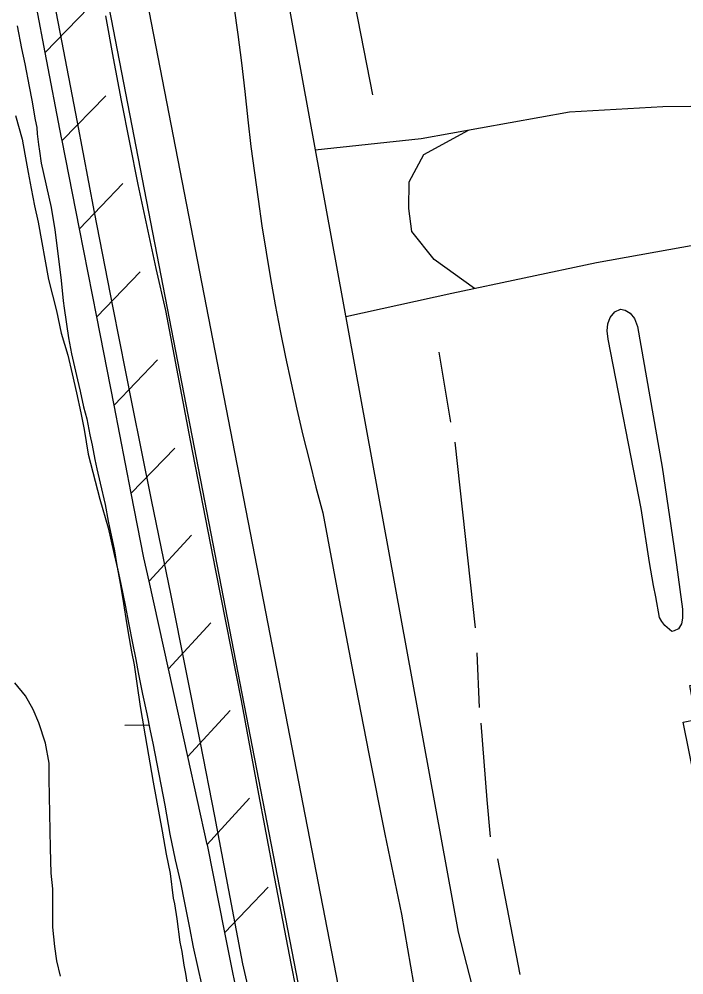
# Model space of a CAD drawing. Extents: x 3567028 to 3605064, y 510945 to 536587.
# Drawn here: x 3579738 to 3580256, y 530496 to 531241 of the extents above; entities that cross this region are included whole.
import ezdxf

# ---------------------------------------------------------------- set-up
doc = ezdxf.new("R2010")
doc.units = 0
for name, color, linetype in [('V-BLDG-OTLN', 7, 'Continuous'), ('V-FLOD-BASE', 7, 'Continuous'), ('V-LEVE-TOET', 7, 'Continuous'), ('V-ROAD-CNTR', 7, 'Continuous'), ('V-RRAP-FSHR', 7, 'Continuous'), ('V-SITE-VEGE', 7, 'Continuous'), ('V-SURV-LINE', 7, 'Continuous'), ('V-TOPO-SHOR', 7, 'Continuous'), ('V-WETL-SWMP', 7, 'Continuous')]:
    doc.layers.add(name, color=color, linetype=linetype)

msp = doc.modelspace()

# ---------------------------------------------------------------- linework, layer by layer
at = {"layer": 'V-BLDG-OTLN'}
msp.add_lwpolyline([(3580260.55, 530721.47), (3580314.53, 530732.23), (3580319.02, 530709.71), (3580306.94, 530707.3), (3580312.95, 530677.19), (3580316.08, 530677.81), (3580319.85, 530658.91), (3580264.5, 530647.86), (3580255.5, 530693.02), (3580265.42, 530694.99)], close=True, dxfattribs=at)
at = {"layer": 'V-FLOD-BASE'}
msp.add_lwpolyline([(3579805.24, 531243.32), (3579811.17, 531210.39), (3579817.34, 531177.5), (3579823.75, 531144.66), (3579830.4, 531111.87), (3579837.29, 531079.12), (3579844.41, 531046.43), (3579851.77, 531013.79), (3579871.23, 530912.41), (3579890.9, 530811.08), (3579910.78, 530709.79), (3579923.55, 530641.02), (3579936.57, 530572.31), (3579949.85, 530503.64), (3579963.38, 530435.03)], dxfattribs=at)
at = {"layer": 'V-LEVE-TOET'}
for points in [[(3579756.04, 531300.77), (3579769.66, 531230.72), (3579783.07, 531160.63), (3579796.28, 531090.51), (3579810.88, 531015.7), (3579825.7, 530940.94), (3579840.73, 530866.22), (3579855.98, 530791.55), (3579867.56, 530734.25), (3579878.94, 530676.91), (3579890.12, 530619.53), (3579901.09, 530562.11), (3579911.86, 530504.65), (3579923.08, 530456.37)], [(3579905.22, 531250.92), (3579908.28, 531228.82), (3579911.11, 531206.68), (3579913.73, 531184.52), (3579916.14, 531162.34), (3579918.54, 531141.67), (3579921.17, 531121.02), (3579924, 531100.4), (3579927.05, 531079.82), (3579930.31, 531059.26), (3579933.78, 531038.74), (3579937.47, 531018.26), (3579941.36, 530997.82), (3579945.47, 530977.42), (3579949.79, 530957.06), (3579954.33, 530936.75), (3579959.07, 530916.48), (3579964.02, 530896.27), (3579969.18, 530876.11), (3579974.54, 530856.01), (3579986.26, 530793.36), (3579998.23, 530730.78), (3580010.47, 530668.24), (3580022.97, 530605.75), (3580035.73, 530543.32), (3580040.42, 530516.26), (3580045.32, 530489.24)]]:
    msp.add_lwpolyline(points, dxfattribs=at)
at = {"layer": 'V-ROAD-CNTR'}
for points in [[(3579390.65, 534604.66), (3579425.56, 534323.24), (3579477.87, 533896.01), (3579511.43, 533571.55), (3579529.37, 533437.36), (3579582.91, 533163.31), (3579675.12, 532684.88), (3579763.94, 532246.9), (3579878.2, 531633.74), (3579981.35, 531069.45), (3580080.12, 530529.18), (3580133.94, 530319.52), (3580158.03, 530251.51), (3580186.63, 530191.2), (3580216.73, 530137.73), (3580241.45, 530098.9), (3580287.81, 530038.39), (3580340.13, 529982.94), (3580407.94, 529925.42), (3580481.56, 529877.37), (3580659.59, 529797.7), (3580904.36, 529690.39), (3581088.32, 529614.1)], [(3579968.63, 531139), (3580051.19, 531147.7), (3580166.86, 531168.65), (3580239.58, 531172.7), (3580304.72, 531173.42), (3580355.47, 531173.99), (3580430.41, 531163.68), (3580480.63, 531160.14), (3580535.79, 531160.75), (3580602.06, 531164.72), (3580674.65, 531180.79), (3580743.35, 531203.86), (3580809.69, 531227.79), (3580885.66, 531256.51)], [(3580894.93, 531214.66), (3580806.41, 531179.92), (3580719.58, 531151.66), (3580574.39, 531119.81), (3580357.1, 531081.29), (3580187.84, 531050.93), (3580075.13, 531027.07), (3579992.45, 531008.7)], [(3580092.64, 531030.78), (3580061.34, 531053.62), (3580043.78, 531075.43), (3580041.53, 531093.31), (3580041.88, 531114.14), (3580053.38, 531135.4), (3580088.03, 531154.37)]]:
    msp.add_lwpolyline(points, dxfattribs=at)
at = {"layer": 'V-RRAP-FSHR'}
for p, q in [((3579758.2, 531214.86), (3579792.21, 531249.9)), ((3579771.39, 531146.12), (3579805.39, 531181.16)), ((3579784.85, 531077.42), (3579818.72, 531112.6)), ((3579798.31, 531008.73), (3579832.18, 531043.9)), ((3579811.76, 530940.04), (3579845.63, 530975.21)), ((3579825.21, 530871.34), (3579859.08, 530906.52)), ((3579839.11, 530802.74), (3579872.12, 530838.73)), ((3579854.23, 530734.39), (3579887.23, 530770.38)), ((3579869.34, 530666.05), (3579902.35, 530702.03)), ((3579884.45, 530597.7), (3579917.46, 530633.68)), ((3579898.24, 530529.07), (3579931.95, 530564.41))]:
    msp.add_line(p, q, dxfattribs=at)
for points in [[(3579758.2, 531214.86), (3579745.01, 531283.61)], [(3579771.4, 531146.12), (3579770.95, 531148.38), (3579758.2, 531214.86)], [(3579784.85, 531077.42), (3579771.4, 531146.12)], [(3579798.31, 531008.73), (3579784.85, 531077.42)], [(3579811.76, 530940.04), (3579798.3, 531008.73)], [(3579825.21, 530871.34), (3579811.76, 530940.04)], [(3579839.11, 530802.74), (3579835.06, 530821.04), (3579825.21, 530871.34)], [(3579854.23, 530734.39), (3579839.11, 530802.74)], [(3579869.34, 530666.05), (3579854.23, 530734.39)], [(3579884.45, 530597.7), (3579869.34, 530666.05)], [(3579898.24, 530529.07), (3579884.52, 530597.41), (3579884.45, 530597.7)], [(3579912.03, 530460.44), (3579898.24, 530529.07)]]:
    msp.add_lwpolyline(points, dxfattribs=at)
at = {"layer": 'V-SITE-VEGE'}
for points in [[(3579736.24, 531235.62), (3579739.56, 531217.93), (3579742.27, 531205.93), (3579745.58, 531188.23), (3579747.68, 531177.74), (3579750.4, 531162.44), (3579751.6, 531156.44), (3579751.91, 531151.34), (3579752.81, 531143.24), (3579753.71, 531137.84), (3579754.92, 531128.54), (3579762.75, 531094.05), (3579765.76, 531076.66), (3579769.38, 531047.86), (3579770.59, 531037.06), (3579772.1, 531021.17), (3579773, 531015.47), (3579776.32, 530992.37), (3579778.73, 530980.07), (3579783.24, 530959.68), (3579785.35, 530950.98), (3579788.06, 530938.68), (3579790.47, 530929.39), (3579792.88, 530916.79), (3579794.68, 530908.69), (3579796.79, 530897.59), (3579798.3, 530890.4), (3579801, 530879.3), (3579804.92, 530862.5), (3579807.33, 530849.61), (3579812.14, 530826.51), (3579813.65, 530816.61), (3579816.66, 530801.01), (3579818.47, 530790.22), (3579820.88, 530773.72), (3579822.69, 530762.62), (3579825.4, 530747.62), (3579827.51, 530737.73), (3579829.62, 530723.03), (3579832.03, 530705.03), (3579833.84, 530696.03), (3579835.95, 530682.24), (3579842.27, 530646.24), (3579847.09, 530620.75), (3579849.2, 530607.85), (3579852.52, 530590.16), (3579855.52, 530574.86), (3579857.94, 530555.66), (3579858.85, 530551.46)], [(3579858.85, 530551.46), (3579860.65, 530539.77), (3579863.07, 530521.47), (3579864.57, 530514.27), (3579866.08, 530503.47), (3579867.58, 530497.17), (3579869.09, 530486.97)]]:
    msp.add_lwpolyline(points, dxfattribs=at)
msp.add_lwpolyline([(3580196.89, 530991.36), (3580196.23, 530997.78), (3580196.75, 531003.42), (3580198.46, 531008.27), (3580202.25, 531012.73), (3580206.58, 531014.83), (3580210.11, 531014.04), (3580214.05, 531011.69), (3580217.46, 531007.49), (3580219.69, 531001.21), (3580239.03, 530891.67), (3580249.44, 530821.3), (3580254.97, 530780.95), (3580254.98, 530774), (3580254.06, 530769.54), (3580251.71, 530765.74), (3580248.3, 530764.04), (3580246.6, 530763.64), (3580241.09, 530768.35), (3580238.86, 530771.37), (3580237.02, 530774.51), (3580234, 530790.49), (3580232.16, 530799.54), (3580229.26, 530817.36), (3580222.54, 530859.55)], close=True, dxfattribs=at)
at = {"layer": 'V-SURV-LINE'}
for points in [[(3580021.89, 530146.91), (3579715.44, 531726.43)], [(3579744.89, 531732.16), (3580051.33, 530152.63)]]:
    msp.add_lwpolyline(points, dxfattribs=at)
at = {"layer": 'V-TOPO-SHOR'}
for p, q in [((3580064.94, 530981.4), (3580074.15, 530926.64)), ((3580077.31, 530911.05), (3580093.4, 530766.42)), ((3580094.46, 530746.89), (3580096.33, 530704.31)), ((3580110.7, 530586.41), (3580128.19, 530496.14))]:
    msp.add_line(p, q, dxfattribs=at)
for points in [[(3580013.38, 531181.89), (3579974.18, 531382.7), (3579941.31, 531531.15)], [(3580097.78, 530692.26), (3580102.3, 530632.44), (3580105.05, 530603.56)]]:
    msp.add_lwpolyline(points, dxfattribs=at)
at = {"layer": 'V-WETL-SWMP'}
for p, q in [((3579734.93, 531165.68), (3579740.05, 531147.34)), ((3579740.05, 531147.34), (3579742.16, 531135.55)), ((3579742.16, 531135.55), (3579744.79, 531121.27)), ((3579744.79, 531121.27), (3579747.16, 531108.82)), ((3579747.16, 531108.82), (3579749.92, 531095.33)), ((3579749.92, 531095.33), (3579752.55, 531082.62)), ((3579752.55, 531082.62), (3579760.71, 531037.81)), ((3579760.71, 531037.81), (3579766.88, 531013.58)), ((3579766.88, 531013.58), (3579770.7, 530996.15)), ((3579770.7, 530996.15), (3579775.69, 530978.86)), ((3579775.69, 530978.86), (3579779.24, 530964.32)), ((3579779.24, 530964.32), (3579782.52, 530949.64)), ((3579782.52, 530949.64), (3579785.81, 530934.05)), ((3579785.81, 530934.05), (3579788.44, 530921.08)), ((3579788.44, 530921.08), (3579791.73, 530901.69)), ((3579791.73, 530901.69), (3579800.8, 530866.71)), ((3579800.8, 530866.71), (3579807.24, 530844.31)), ((3579807.24, 530844.31), (3579811.97, 530823.48)), ((3579811.97, 530823.48), (3579814.68, 530811.43)), ((3579814.68, 530811.43), (3579816.83, 530801.86)), ((3579816.83, 530801.86), (3579820.38, 530784.17)), ((3579820.38, 530784.17), (3579823.41, 530768.97)), ((3579823.41, 530768.97), (3579826.3, 530754.56)), ((3579826.3, 530754.56), (3579828.67, 530741.72)), ((3579828.67, 530741.72), (3579830.64, 530731.63)), ((3579830.64, 530731.63), (3579833.93, 530714.86)), ((3579742.77, 530713.52), (3579734.37, 530723.47)), ((3579748.8, 530702.78), (3579742.77, 530713.52)), ((3579833.93, 530714.86), (3579837.35, 530699.4)), ((3579753.14, 530692.3), (3579748.8, 530702.78)), ((3579837.35, 530699.4), (3579839.98, 530686.17)), ((3579758.26, 530676.57), (3579753.14, 530692.3)), ((3579820.09, 530690.61), (3579839.06, 530690.77)), ((3579839.98, 530686.17), (3579841.95, 530676.61)), ((3579761.15, 530660.85), (3579758.26, 530676.57)), ((3579841.95, 530676.61), (3579851.29, 530628.13)), ((3579761.16, 530648.8), (3579761.15, 530660.85)), ((3579762.38, 530594.68), (3579761.16, 530648.8)), ((3579851.29, 530628.13), (3579855.23, 530605.73)), ((3579855.23, 530605.73), (3579859.31, 530585.68)), ((3579762.66, 530575.15), (3579762.38, 530594.68)), ((3579859.31, 530585.68), (3579863.52, 530567.86)), ((3579763.98, 530563.1), (3579762.66, 530575.15)), ((3579863.52, 530567.86), (3579866.68, 530552.01)), ((3579764.12, 530546.46), (3579763.98, 530563.1)), ((3579866.68, 530552.01), (3579870.62, 530532.75)), ((3579764.13, 530533.09), (3579764.12, 530546.46)), ((3579765.58, 530518.02), (3579764.13, 530533.09)), ((3579870.62, 530532.75), (3579873.39, 530517.55)), ((3579767.16, 530507.02), (3579765.58, 530518.02)), ((3579873.39, 530517.55), (3579880.22, 530487.55)), ((3579770.05, 530494.96), (3579767.16, 530507.02))]:
    msp.add_line(p, q, dxfattribs=at)

doc.saveas('drawing.dxf')
